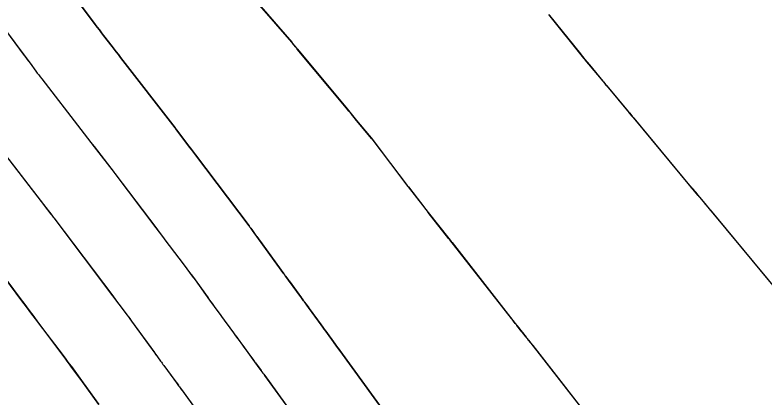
# Model space of a CAD drawing. Extents: x 954385 to 988206, y 1868364 to 1924553.
# Drawn here: x 955958.51 to 955998.24, y 1922751.09 to 1922771.33 of the extents above; entities that cross this region are included whole.
import ezdxf

# ---------------------------------------------------------------- set-up
doc = ezdxf.new("R2010")
doc.units = 0
for name, color, linetype in [('16', 7, 'Continuous'), ('6', 7, 'Continuous'), ('7', 7, 'Continuous'), ('Default', 7, 'Continuous')]:
    doc.layers.add(name, color=color, linetype=linetype)

msp = doc.modelspace()

# ---------------------------------------------------------------- linework, layer by layer
at = {"layer": '16'}
for points in [[(955989.723, 1922748.982), (955985.952, 1922753.812), (955985.922, 1922753.85), (955985.892, 1922753.887), (955985.862, 1922753.925), (955985.831, 1922753.962), (955985.708, 1922754.111), (955985.677, 1922754.148), (955985.647, 1922754.186), (955985.616, 1922754.223), (955985.587, 1922754.261), (955985.398, 1922754.503), (955985.39, 1922754.512), (955985.366, 1922754.542), (955985.36, 1922754.549), (955985.097, 1922754.887), (955985.092, 1922754.893), (955985.045, 1922754.954), (955985.036, 1922754.964), (955985.028, 1922754.974), (955985.02, 1922754.984), (955985.012, 1922754.994), (955984.894, 1922755.135), (955984.872, 1922755.162), (955984.85, 1922755.189), (955984.828, 1922755.217), (955984.806, 1922755.244), (955981.538, 1922759.418), (955981.526, 1922759.433), (955981.502, 1922759.462), (955981.49, 1922759.477), (955980.404, 1922760.869), (955980.4, 1922760.875), (955980.281, 1922761.027), (955980.23, 1922761.092), (955979.349, 1922762.218), (955979.341, 1922762.228), (955979.326, 1922762.246), (955979.304, 1922762.274), (955979.293, 1922762.288), (955977.475, 1922764.691), (955977.47, 1922764.697), (955977.466, 1922764.703), (955977.461, 1922764.709), (955977.456, 1922764.715), (955977.431, 1922764.743), (955977.421, 1922764.755), (955977.416, 1922764.761), (955976.607, 1922765.737), (955976.471, 1922765.901), (955976.334, 1922766.066), (955976.198, 1922766.23), (955976.061, 1922766.395), (955973.463, 1922769.522), (955973.438, 1922769.553), (955973.412, 1922769.584), (955973.387, 1922769.615), (955973.361, 1922769.647), (955973.21, 1922769.835), (955973.207, 1922769.838), (955973.18, 1922769.868), (955973.169, 1922769.881), (955969.53, 1922774.078)], [(955978.191, 1922750.149), (955975.711, 1922753.561), (955975.547, 1922753.786), (955975.383, 1922754.011), (955975.056, 1922754.461), (955974.974, 1922754.574), (955974.892, 1922754.686), (955974.81, 1922754.799), (955974.728, 1922754.911), (955974.063, 1922755.824), (955973.836, 1922756.135), (955973.796, 1922756.19), (955973.684, 1922756.344), (955973.003, 1922757.274), (955972.847, 1922757.487), (955972.825, 1922757.517), (955972.803, 1922757.548), (955972.781, 1922757.578), (955972.758, 1922757.609), (955971.411, 1922759.467), (955971.094, 1922759.904), (955971.048, 1922759.966), (955971.002, 1922760.028), (955970.956, 1922760.09), (955970.91, 1922760.152), (955968.069, 1922763.918), (955967.964, 1922764.057), (955967.86, 1922764.195), (955967.755, 1922764.334), (955967.65, 1922764.473), (955967.028, 1922765.297), (955967.017, 1922765.312), (955966.991, 1922765.345), (955964.102, 1922769.082), (955963.99, 1922769.227), (955963.877, 1922769.372), (955963.765, 1922769.517), (955963.653, 1922769.662), (955963.204, 1922770.242), (955963.093, 1922770.388), (955962.982, 1922770.534), (955962.871, 1922770.68), (955962.762, 1922770.827), (955961.615, 1922772.375)], [(955986.797, 1922771.33), (955986.806, 1922771.319), (955986.815, 1922771.308), (955986.823, 1922771.297), (955988.456, 1922769.269), (955988.575, 1922769.122), (955988.694, 1922768.975), (955988.814, 1922768.829), (955988.934, 1922768.684), (955989.655, 1922767.817), (955989.662, 1922767.808), (955989.675, 1922767.792), (955989.815, 1922767.623), (955989.822, 1922767.614), (955989.835, 1922767.597), (955989.837, 1922767.595), (955990.999, 1922766.195), (955991.01, 1922766.181), (955991.173, 1922765.986), (955991.228, 1922765.92), (955991.283, 1922765.854), (955994.242, 1922762.299), (955994.285, 1922762.248), (955994.328, 1922762.197), (955994.371, 1922762.146), (955994.414, 1922762.095), (955994.657, 1922761.81), (955994.673, 1922761.791), (955994.689, 1922761.772), (955994.739, 1922761.712), (955994.773, 1922761.671), (955994.785, 1922761.657), (955995.042, 1922761.347), (955995.279, 1922761.062), (955995.296, 1922761.042), (955995.322, 1922761.011), (955995.331, 1922761), (955998.392, 1922757.31)], [(955958.013, 1922770.518), (955959.077, 1922769.082), (955959.307, 1922768.771), (955959.614, 1922768.357), (955959.691, 1922768.254), (955959.768, 1922768.151), (955959.846, 1922768.048), (955959.925, 1922767.946), (955961.996, 1922765.268), (955962.173, 1922765.039), (955962.35, 1922764.81), (955962.527, 1922764.581), (955962.704, 1922764.352), (955963.761, 1922762.985), (955963.795, 1922762.941), (955963.798, 1922762.937), (955965.968, 1922760.063), (955966.147, 1922759.825), (955966.327, 1922759.587), (955966.506, 1922759.349), (955966.685, 1922759.112), (955967.47, 1922758.072), (955967.615, 1922757.878), (955967.76, 1922757.683), (955967.904, 1922757.488), (955968.047, 1922757.292), (955968.82, 1922756.225), (955969.065, 1922755.888), (955969.415, 1922755.405), (955969.485, 1922755.308), (955969.555, 1922755.212), (955969.626, 1922755.116), (955969.696, 1922755.02), (955970.077, 1922754.499), (955970.198, 1922754.334), (955970.429, 1922754.018), (955970.461, 1922753.975), (955970.578, 1922753.815), (955971.201, 1922752.96), (955971.346, 1922752.761), (955971.54, 1922752.495), (955971.589, 1922752.428), (955971.638, 1922752.361), (955971.686, 1922752.295), (955971.734, 1922752.228), (955973.429, 1922749.897)], [(955956.633, 1922765.666), (955960.021, 1922761.284), (955960.453, 1922760.727), (955960.535, 1922760.62), (955960.546, 1922760.606), (955960.569, 1922760.577), (955963.679, 1922756.456), (955964.016, 1922756.01), (955964.352, 1922755.564), (955964.436, 1922755.452), (955964.52, 1922755.34), (955964.603, 1922755.227), (955964.685, 1922755.114), (955966.059, 1922753.219), (955966.225, 1922752.991), (955966.266, 1922752.934), (955966.308, 1922752.877), (955966.349, 1922752.82), (955966.391, 1922752.763), (955967.062, 1922751.846), (955967.176, 1922751.691), (955967.216, 1922751.636), (955967.327, 1922751.484), (955968.217, 1922750.264)], [(955957.345, 1922758.209), (955958.784, 1922756.303), (955959.024, 1922755.985), (955959.265, 1922755.666), (955959.505, 1922755.348), (955959.745, 1922755.029), (955961.06, 1922753.287), (955961.17, 1922753.141), (955961.279, 1922752.995), (955961.386, 1922752.848), (955961.494, 1922752.701), (955962.029, 1922751.964), (955962.349, 1922751.522), (955962.947, 1922750.698)]]:
    msp.add_lwpolyline(points, dxfattribs=at)
at = {"layer": '6'}
msp.add_lwpolyline([(955956.562, 1922765.759), (955959.891, 1922761.451), (955960.053, 1922761.241), (955960.405, 1922760.785), (955960.458, 1922760.717), (955960.53, 1922760.624), (955960.537, 1922760.615), (955960.545, 1922760.606), (955960.569, 1922760.579), (955960.57, 1922760.578), (955963.684, 1922756.448), (955963.851, 1922756.226), (955964.018, 1922756.005), (955964.353, 1922755.561), (955964.436, 1922755.45), (955964.519, 1922755.339), (955964.601, 1922755.227), (955964.683, 1922755.115), (955965.896, 1922753.442), (955965.937, 1922753.385), (955965.978, 1922753.329), (955966.02, 1922753.272), (955966.061, 1922753.216), (955966.225, 1922752.989), (955966.266, 1922752.933), (955966.307, 1922752.876), (955966.349, 1922752.82), (955966.39, 1922752.764), (955966.977, 1922751.964), (955967.041, 1922751.877), (955967.164, 1922751.71), (955967.177, 1922751.691), (955967.19, 1922751.673), (955967.203, 1922751.655), (955967.216, 1922751.637), (955967.292, 1922751.531), (955967.32, 1922751.492), (955967.326, 1922751.484), (955968.108, 1922750.412)], dxfattribs=at)
at = {"layer": '7'}
for points in [[(955969.53, 1922774.083), (955973.167, 1922769.88), (955973.171, 1922769.875), (955973.175, 1922769.871), (955973.179, 1922769.867), (955973.184, 1922769.863), (955973.211, 1922769.84), (955973.213, 1922769.838), (955973.363, 1922769.652), (955973.388, 1922769.621), (955973.413, 1922769.59), (955973.438, 1922769.559), (955973.463, 1922769.528), (955976.028, 1922766.438), (955976.316, 1922766.091), (955976.603, 1922765.745), (955977.462, 1922764.71), (955977.471, 1922764.698), (955977.486, 1922764.68), (955977.49, 1922764.674), (955979.326, 1922762.245), (955979.334, 1922762.236), (955979.345, 1922762.222), (955979.349, 1922762.218), (955980.226, 1922761.09), (955980.243, 1922761.068), (955980.26, 1922761.046), (955980.277, 1922761.024), (955980.294, 1922761.002), (955980.402, 1922760.867), (955981.492, 1922759.48), (955981.504, 1922759.465), (955981.541, 1922759.42), (955981.613, 1922759.334), (955981.626, 1922759.318), (955981.639, 1922759.301), (955981.652, 1922759.285), (955981.665, 1922759.269), (955985.009, 1922754.992), (955985.017, 1922754.982), (955985.025, 1922754.972), (955985.034, 1922754.962), (955985.042, 1922754.952), (955985.096, 1922754.892), (955985.099, 1922754.887), (955985.116, 1922754.868), (955985.117, 1922754.865), (955985.379, 1922754.533), (955985.386, 1922754.524), (955985.397, 1922754.51), (955985.401, 1922754.506), (955985.581, 1922754.264), (955985.612, 1922754.224), (955985.643, 1922754.183), (955985.674, 1922754.142), (955985.705, 1922754.102), (955989.329, 1922749.462)], [(955961.714, 1922772.241), (955962.762, 1922770.828), (955962.871, 1922770.681), (955962.982, 1922770.534), (955963.093, 1922770.388), (955963.205, 1922770.243), (955963.653, 1922769.663), (955963.765, 1922769.519), (955963.877, 1922769.374), (955963.99, 1922769.229), (955964.102, 1922769.084), (955966.986, 1922765.35), (955966.995, 1922765.338), (955967.017, 1922765.312), (955967.024, 1922765.302), (955967.65, 1922764.472), (955967.859, 1922764.195), (955968.069, 1922763.918), (955970.909, 1922760.152), (955970.955, 1922760.09), (955971.001, 1922760.028), (955971.047, 1922759.966), (955971.092, 1922759.904), (955971.274, 1922759.654), (955971.319, 1922759.591), (955971.365, 1922759.529), (955971.41, 1922759.467), (955971.455, 1922759.404), (955972.758, 1922757.608), (955972.78, 1922757.577), (955972.803, 1922757.547), (955972.825, 1922757.516), (955972.847, 1922757.486), (955972.959, 1922757.334), (955973.003, 1922757.273), (955973.026, 1922757.242), (955973.685, 1922756.345), (955973.698, 1922756.327), (955973.724, 1922756.29), (955973.796, 1922756.19), (955973.809, 1922756.171), (955973.822, 1922756.153), (955973.836, 1922756.135), (955973.849, 1922756.117), (955973.983, 1922755.934), (955974.036, 1922755.86), (955974.09, 1922755.787), (955974.728, 1922754.911), (955974.81, 1922754.798), (955974.892, 1922754.686), (955974.974, 1922754.573), (955975.056, 1922754.461), (955975.383, 1922754.01), (955975.465, 1922753.898), (955975.547, 1922753.785), (955975.629, 1922753.673), (955975.711, 1922753.56), (955978.191, 1922750.145)], [(955986.776, 1922771.358), (955988.631, 1922769.045), (955988.643, 1922769.03), (955988.654, 1922769.015), (955988.677, 1922768.986), (955988.682, 1922768.978), (955988.688, 1922768.971), (955988.694, 1922768.964), (955988.7, 1922768.956), (955989.656, 1922767.817), (955989.663, 1922767.809), (955989.675, 1922767.793), (955989.814, 1922767.619), (955989.831, 1922767.597), (955989.835, 1922767.593), (955990.954, 1922766.255), (955990.979, 1922766.225), (955991.004, 1922766.195), (955991.029, 1922766.166), (955991.054, 1922766.136), (955991.177, 1922765.987), (955991.227, 1922765.927), (955991.251, 1922765.898), (955994.67, 1922761.789), (955994.674, 1922761.785), (955994.726, 1922761.725), (955994.735, 1922761.715), (955994.744, 1922761.704), (955994.753, 1922761.694), (955994.761, 1922761.684), (955995.026, 1922761.364), (955995.032, 1922761.357), (955995.044, 1922761.344), (955995.055, 1922761.331), (955995.255, 1922761.092), (955995.289, 1922761.051), (955995.322, 1922761.011), (955995.356, 1922760.97), (955995.39, 1922760.93), (955999.18, 1922756.359)], [(955958.013, 1922770.52), (955959, 1922769.185), (955959.076, 1922769.081), (955959.153, 1922768.977), (955959.23, 1922768.874), (955959.306, 1922768.77), (955959.613, 1922768.357), (955959.69, 1922768.253), (955959.768, 1922768.151), (955959.846, 1922768.048), (955959.924, 1922767.946), (955961.996, 1922765.269), (955962.173, 1922765.04), (955962.35, 1922764.811), (955962.527, 1922764.582), (955962.704, 1922764.353), (955963.763, 1922762.982), (955963.768, 1922762.975), (955963.779, 1922762.962), (955963.8, 1922762.935), (955965.967, 1922760.061), (955966.147, 1922759.824), (955966.326, 1922759.586), (955966.505, 1922759.348), (955966.685, 1922759.11), (955967.468, 1922758.071), (955967.614, 1922757.877), (955967.759, 1922757.682), (955967.903, 1922757.487), (955968.046, 1922757.291), (955968.739, 1922756.338), (955968.82, 1922756.225), (955968.902, 1922756.113), (955968.984, 1922756), (955969.066, 1922755.888), (955969.416, 1922755.405), (955969.486, 1922755.308), (955969.556, 1922755.212), (955969.626, 1922755.116), (955969.696, 1922755.02), (955970.038, 1922754.554), (955970.078, 1922754.499), (955970.119, 1922754.444), (955970.159, 1922754.389), (955970.199, 1922754.334), (955970.42, 1922754.033), (955970.431, 1922754.019), (955970.441, 1922754.004), (955970.452, 1922753.99), (955970.462, 1922753.976), (955970.518, 1922753.897), (955970.535, 1922753.872), (955970.565, 1922753.831), (955970.583, 1922753.806), (955971.153, 1922753.027), (955971.201, 1922752.961), (955971.25, 1922752.894), (955971.298, 1922752.827), (955971.347, 1922752.761), (955971.541, 1922752.495), (955971.589, 1922752.428), (955971.638, 1922752.361), (955971.686, 1922752.295), (955971.735, 1922752.228), (955973.429, 1922749.898)], [(955962.946, 1922750.697), (955962.311, 1922751.573), (955961.99, 1922752.015), (955961.51, 1922752.677), (955961.394, 1922752.836), (955961.278, 1922752.994), (955961.16, 1922753.152), (955961.042, 1922753.309), (955959.838, 1922754.906), (955959.597, 1922755.224), (955959.357, 1922755.543), (955959.117, 1922755.861), (955958.877, 1922756.18), (955957.346, 1922758.21)]]:
    msp.add_lwpolyline(points, dxfattribs=at)
at = {"layer": 'Default'}
msp.add_arc((955068.332, 1922107.114), 1145.916, 31.460692, 46.414195, dxfattribs=at)

doc.saveas('drawing.dxf')
